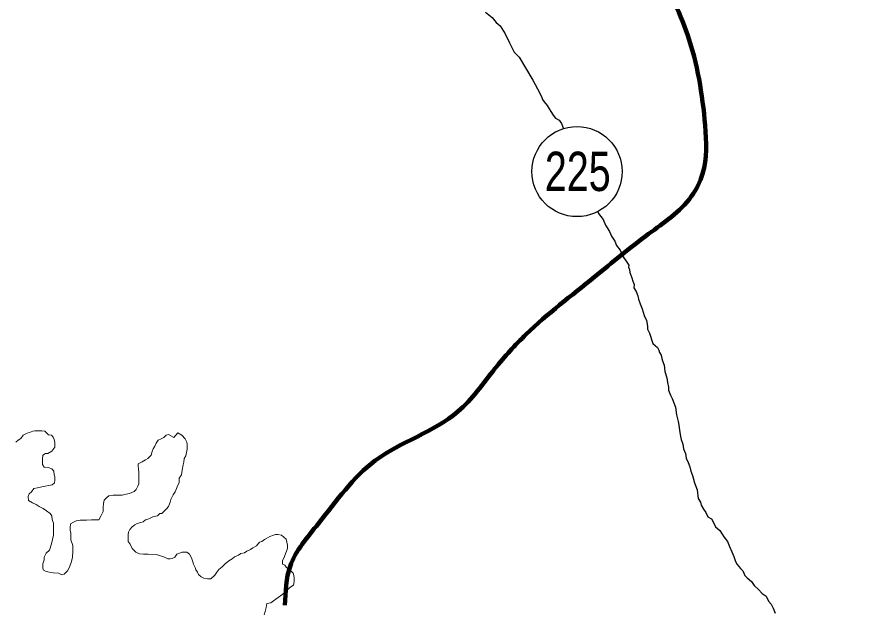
# Model space of a CAD drawing. Extents: x 553962 to 842807, y 8883888 to 9032388.
# Drawn here: x 628002 to 635444, y 8939733 to 8945035 of the extents above; entities that cross this region are included whole.
import ezdxf
from ezdxf.enums import TextEntityAlignment as Align

# ---------------------------------------------------------------- set-up
doc = ezdxf.new("R2010")
doc.units = 0
doc.header["$LTSCALE"] = 200
for name, color, linetype, lineweight in [('12', 7, 'Continuous', 25), ('25', 7, 'Continuous', 13), ('48', 7, 'Continuous', 25), ('9', 7, 'Continuous', 90)]:
    doc.layers.add(name, color=color, linetype=linetype, lineweight=lineweight)

msp = doc.modelspace()

# ---------------------------------------------------------------- linework, layer by layer
at = {"layer": '12'}
for points in [[(632171.6, 8945076), (632231.2, 8945028.1), (632268.4, 8944982.8), (632303.2, 8944952.5), (632347.7, 8944882.1), (632387.1, 8944801.7), (632426.5, 8944718.8), (632471.1, 8944673.5), (632594.6, 8944469.9)], [(632594.6, 8944469.9), (632634.1, 8944392), (632653.8, 8944359.3), (632673.5, 8944316.7), (632680.8, 8944296.6), (632695.7, 8944276.4), (632720.5, 8944243.7), (632737.7, 8944213.6), (632755.1, 8944190.9), (632774.8, 8944158.2), (632794.6, 8944130.6), (632827, 8944112.8), (632849.3, 8944082.7), (632856.6, 8944060.1), (632865.4, 8944040)], [(633172.2, 8943297.1), (633178.3, 8943281.8), (633220.5, 8943229), (633240.1, 8943178.8), (633274.7, 8943123.5), (633294.4, 8943080.8), (633324.1, 8943038.1), (633338.8, 8942997.9), (633371, 8942957.6), (633390.6, 8942904.9), (633430.2, 8942849.6), (633447.5, 8942824.4), (633444.8, 8942804.4), (633452.2, 8942784.3), (633457, 8942756.8), (633474.1, 8942711.6), (633483.9, 8942681.5), (633493.7, 8942651.4), (633493.5, 8942621.3), (633513.2, 8942588.7), (633527.9, 8942551), (633532.7, 8942520.9), (633549.9, 8942478.3), (633567.1, 8942435.6), (633584.1, 8942375.4), (633603.8, 8942330.2), (633613.4, 8942280.1), (633613.2, 8942252.5), (633630.5, 8942217.4), (633659.8, 8942127.1)], [(633659.8, 8942127.1), (633702, 8942089.2), (633714.3, 8942066.6), (633721.7, 8942046.5), (633734, 8942021.4), (633741.3, 8941991.3), (633748.6, 8941971.2), (633763.3, 8941933.6), (633767.9, 8941876), (633785, 8941820.8), (633792.2, 8941778.2), (633799.4, 8941738.1), (633799.2, 8941710.5), (633818.8, 8941665.3), (633833.6, 8941635.2), (633863.1, 8941559.9)], [(633863.1, 8941559.9), (633872.5, 8941489.7), (633879.8, 8941454.6), (633887.1, 8941432.1), (633891.8, 8941399.5), (633899, 8941354.4), (633906.1, 8941299.2), (633913.4, 8941271.7), (633928.1, 8941229), (633935.3, 8941188.9), (633952.5, 8941146.2), (633957.1, 8941106.1), (633976.8, 8941065.9), (633991.6, 8941028.3), (633998.8, 8940988.2), (634013.5, 8940950.6), (634030.5, 8940885.3), (634055, 8940822.6)], [(634055, 8940822.6), (634064.5, 8940747.4), (634084.2, 8940714.8), (634091.5, 8940687.2), (634111.3, 8940652), (634133.5, 8940621.8), (634150.8, 8940584.1), (634183.1, 8940563.9), (634202.8, 8940526.2), (634220.1, 8940493.5), (634257.4, 8940460.7), (634277.1, 8940428.1), (634292, 8940405.4), (634326.7, 8940362.7), (634343.8, 8940317.5), (634363.5, 8940272.3), (634380.7, 8940229.6), (634395.3, 8940184.4), (634412.6, 8940159.3), (634442.4, 8940124.1), (634462.2, 8940101.4), (634479.4, 8940061.2), (634499.3, 8940038.6), (634539, 8940005.7), (634563.8, 8939970.5), (634601, 8939935.2), (634633.3, 8939900), (634670.6, 8939877.2), (634690.3, 8939832), (634712.6, 8939806.8), (634732.3, 8939769.1), (634749.5, 8939726.5)]]:
    msp.add_lwpolyline(points, dxfattribs=at)
at = {"layer": '25'}
for points in [[(628231.9, 8941078.9), (628232.1, 8941099), (628234.8, 8941131.5), (628257.4, 8941146.3), (628277.5, 8941146.2), (628315.1, 8941166), (628340.4, 8941203.4), (628340.6, 8941223.4), (628340.7, 8941245.9), (628335.9, 8941271), (628326.1, 8941291.1), (628311.2, 8941311.2), (628283.7, 8941313.9), (628251.5, 8941346.7), (628224, 8941349.4), (628194, 8941349.6), (628164, 8941349.8), (628143.9, 8941344.9), (628116.3, 8941332.6), (628093.8, 8941327.7), (628058.6, 8941310.4), (628038.4, 8941280.5), (628013.2, 8941265.6), (627993.1, 8941248.2)], [(629399, 8941289), (629351.7, 8941314.4), (629331.7, 8941309.5), (629311.5, 8941289.6), (629286.4, 8941277.2), (629261.3, 8941264.9), (629243.6, 8941240), (629230.9, 8941212.5), (629215.7, 8941187.6), (629208, 8941165.1), (629197.8, 8941132.6), (629167.5, 8941102.8), (629147.4, 8941090.4), (629117.3, 8941073.1), (629082.1, 8941055.8), (629082, 8941035.8), (629084.2, 8941008.2), (629089.1, 8940980.6), (629088.8, 8940950.6), (629088.6, 8940915.5), (629088.3, 8940878), (629080.6, 8940855.5), (629065.4, 8940825.6), (629045.2, 8940808.2), (629005.1, 8940790.9), (628975, 8940783.6), (628939.9, 8940776.3), (628917.4, 8940776.5), (628882.4, 8940776.7), (628859.9, 8940776.8), (628822.3, 8940769.6), (628802.2, 8940754.7), (628779.5, 8940732.3), (628774.3, 8940702.3), (628771.5, 8940664.8), (628771.2, 8940629.7), (628750.9, 8940587.3), (628730.7, 8940557.4), (628698.1, 8940555.1), (628665.6, 8940555.3), (628623.1, 8940553.1), (628600.6, 8940553.2), (628565.6, 8940553.5), (628530.5, 8940546.2), (628507.9, 8940536.3), (628480.3, 8940519), (628477.5, 8940484), (628477.3, 8940463.9), (628482.1, 8940436.4), (628484.2, 8940378.8), (628501.3, 8940328.6), (628500.9, 8940273.5), (628498, 8940223.5), (628490.2, 8940186), (628472.3, 8940133.5), (628454.6, 8940101.1), (628424.3, 8940071.2), (628401.8, 8940066.4), (628371.9, 8940081.6), (628324.4, 8940084.4), (628291.9, 8940089.6), (628264.5, 8940094.8), (628237.1, 8940110), (628234.7, 8940132.6), (628235, 8940165.1), (628245.2, 8940200.1), (628245.4, 8940222.6), (628263.2, 8940260.1), (628293.4, 8940284.9), (628311.3, 8940342.4), (628329.5, 8940419.8), (628330, 8940484.9), (628327.7, 8940525), (628315.5, 8940560.1), (628313.3, 8940592.7), (628298.4, 8940612.8), (628266.1, 8940635.6), (628236.2, 8940655.8), (628201.3, 8940673.6), (628174, 8940693.8), (628141.5, 8940706.5), (628106.7, 8940726.8), (628104.5, 8940764.3), (628112.1, 8940786.8), (628132.3, 8940804.2), (628152.5, 8940834.1), (628187.6, 8940841.4), (628225.2, 8940851.2), (628255.2, 8940856), (628287.8, 8940860.8), (628317.8, 8940868.1), (628338, 8940885.5), (628340.7, 8940908), (628340.9, 8940938), (628336, 8940958.1), (628331.3, 8940988.2), (628313.9, 8941010.8), (628281.5, 8941021), (628246.5, 8941023.8), (628231.7, 8941048.9), (628231.9, 8941078.9)], [(630397.6, 8940383.6), (630357.8, 8940418.9), (630325.4, 8940424.2), (630305.3, 8940424.3), (630285.3, 8940419.4), (630252.7, 8940407.1), (630232.6, 8940394.7), (630205, 8940379.9), (630182.3, 8940362.5), (630162.3, 8940357.7), (630134.5, 8940325.3), (630101.9, 8940308), (630081.8, 8940293.1), (630049.1, 8940275.8), (630029, 8940260.9), (629996.4, 8940256.1), (629973.8, 8940241.2), (629938.7, 8940226.4), (629918.6, 8940209.1), (629888.4, 8940191.7), (629855.7, 8940164.4), (629830.5, 8940137), (629800.3, 8940114.7), (629782.6, 8940089.8), (629764.9, 8940062.4), (629729.6, 8940030.1), (629699.6, 8940030.2), (629667.1, 8940035.5), (629642.2, 8940048.2), (629619.9, 8940070.8), (629610, 8940090.9), (629595.2, 8940111.1), (629587.8, 8940131.1), (629575.5, 8940161.3), (629568.2, 8940181.3), (629555.9, 8940216.5), (629538.7, 8940251.6), (629516.3, 8940269.3), (629493.8, 8940269.4), (629473.8, 8940267.1), (629448.7, 8940259.7), (629426.1, 8940249.9), (629408.4, 8940224.9), (629385.8, 8940212.6), (629365.8, 8940210.2), (629345.8, 8940210.3), (629310.9, 8940228.1), (629243.6, 8940248.6), (629171, 8940249.1), (629128.5, 8940249.3), (629093.5, 8940252.1), (629061.1, 8940267.3), (629028.8, 8940300.1), (629011.6, 8940340.2), (628994.3, 8940362.9), (628992, 8940392.9), (628992.3, 8940425.5), (628994.9, 8940445.5), (629007.6, 8940470.4), (629027.8, 8940492.8), (629053, 8940510.2), (629073.1, 8940522.6), (629105.6, 8940532.4), (629125.7, 8940537.3), (629145.9, 8940557.2), (629178.4, 8940564.4), (629213.6, 8940584.2), (629253.7, 8940591.5), (629273.8, 8940611.4), (629293.8, 8940613.8), (629314, 8940633.7), (629334.2, 8940653.6), (629351.8, 8940676), (629367.1, 8940713.4), (629372.3, 8940735.9), (629392.6, 8940778.3), (629410.4, 8940805.8), (629428.2, 8940850.7), (629446, 8940888.1), (629446.3, 8940928.2), (629466.5, 8940955.6), (629474.3, 8940998.1), (629482.2, 8941045.6), (629487.4, 8941068.1), (629492.7, 8941103.1), (629505.3, 8941125.6), (629513.1, 8941155.6), (629518.3, 8941185.6), (629518.6, 8941225.6), (629513.8, 8941248.2), (629499, 8941278.3), (629471.7, 8941308.6), (629434.4, 8941331.3), (629399, 8941289)], [(630202.4, 8939711.5), (630212.6, 8939741.5), (630220.4, 8939776.4), (630228.2, 8939811.4), (630263.2, 8939816.2), (630285.9, 8939836.1), (630328.6, 8939865.9), (630361.3, 8939888.2), (630399.1, 8939920.5), (630431.8, 8939952.8), (630464.5, 8939975.1), (630469.8, 8940007.6), (630470, 8940040.2), (630467.7, 8940060.2), (630460.3, 8940080.3), (630443, 8940100.4), (630420.6, 8940115.6), (630398.2, 8940133.3), (630388.3, 8940153.4), (630365.9, 8940161), (630366.1, 8940191.1), (630383.9, 8940228.5), (630396.7, 8940263.5), (630409.5, 8940300.9), (630412.2, 8940331), (630397.6, 8940383.6)]]:
    msp.add_lwpolyline(points, dxfattribs=at)
at = {"layer": '48'}
msp.add_circle((632986.6, 8943656.4), 401.3, dxfattribs=at)
at = {"layer": '9'}
msp.add_spline([(630387.4, 8939797.8), (630434.2, 8940142.1), (630686.5, 8940523.6), (631192.1, 8941084.2), (631927.5, 8941519.8), (632256.1, 8941901.8), (632534.2, 8942207.6), (633141.9, 8942718.3), (633623.2, 8943101.4), (634002.9, 8943433.2), (634103.5, 8943636.5), (634126.4, 8944067), (633968.9, 8944876), (633685.2, 8945506.9), (633295.3, 8946896.6), (633418.3, 8947606.3), (633184.9, 8948338.8), (632825.2, 8948918.6), (632848.4, 8949298.5), (633991.4, 8949661), (634446.8, 8950119.9), (634848.2, 8951084.8), (634971.3, 8951794.5), (634968.7, 8952224.9), (635094.3, 8952504.3), (635191.9, 8953213.8), (635441.4, 8954051.1), (635362.8, 8954430.2), (634875.3, 8955110.3)], degree=3, dxfattribs=at)

# ---------------------------------------------------------------- texts
at = {"layer": '48', "width": 0.75}
msp.add_text('225', height=350, dxfattribs=at).set_placement((632993.2, 8943483.1), align=Align.CENTER)

doc.saveas('drawing.dxf')
